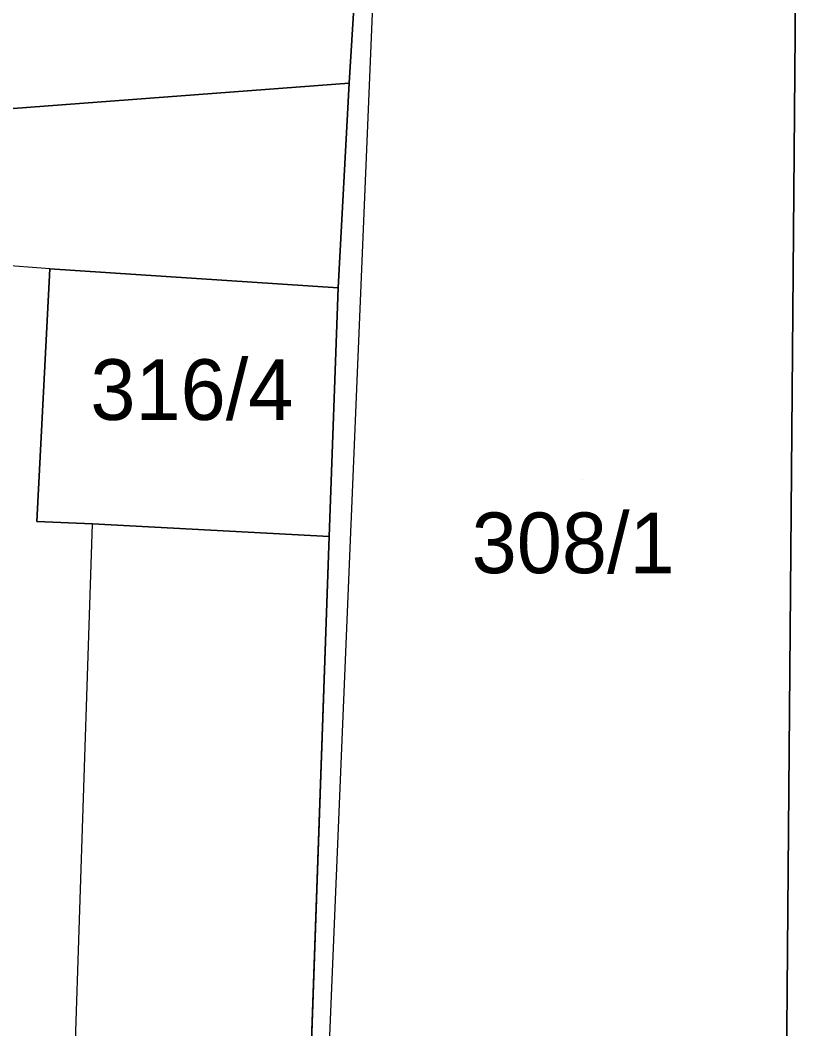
# Model space of a CAD drawing. Extents: x -263423 to -261326, y -1240067 to -1237864.
# Drawn here: x -263164.3 to -263138.73, y -1239184.65 to -1239151.4 of the extents above; entities that cross this region are included whole.
import ezdxf

# ---------------------------------------------------------------- set-up
doc = ezdxf.new("R2010")
doc.units = 0
for name, color, linetype in [('body_kn', 7, 'Continuous'), ('kladpar_druhypozemkov', 7, 'Continuous'), ('kladpar_hranice', 7, 'Continuous'), ('kladpar_parcelnecisla', 7, 'Continuous'), ('kladpar_plochy', 7, 'Continuous'), ('zappar_hrandruhpozemk', 7, 'Continuous')]:
    doc.layers.add(name, color=color, linetype=linetype)

msp = doc.modelspace()

# ---------------------------------------------------------------- linework, layer by layer
at = {"layer": 'body_kn'}
for p, q in [((-263153.45, -1239153.48), (-263153.45, -1239153.48)), ((-263163.32, -1239159.6), (-263163.32, -1239159.6)), ((-263163.32, -1239159.6), (-263163.32, -1239159.6)), ((-263153.81, -1239160.22), (-263153.81, -1239160.22)), ((-263153.81, -1239160.22), (-263153.81, -1239160.22)), ((-263163.75, -1239167.93), (-263163.75, -1239167.93)), ((-263161.91, -1239168), (-263161.91, -1239168)), ((-263154.11, -1239168.42), (-263154.11, -1239168.42))]:
    msp.add_line(p, q, dxfattribs=at)
at = {"layer": 'kladpar_druhypozemkov'}
for p, q in [((-263158.55, -1239162.38), (-263158.55, -1239162.38)), ((-263145.75, -1239166.55), (-263145.75, -1239166.55))]:
    msp.add_line(p, q, dxfattribs=at)
at = {"layer": 'kladpar_hranice'}
for points in [[(-263158.89, -1239132.15), (-263152.17, -1239131.61), (-263152.31, -1239134.41), (-263153.18, -1239149.04), (-263153.45, -1239153.48), (-263170.07, -1239154.73), (-263168.69, -1239137.38), (-263168.35, -1239132.93), (-263158.89, -1239132.15)], [(-263154.73, -1239185.97), (-263154.11, -1239168.42), (-263153.81, -1239160.22), (-263153.45, -1239153.48), (-263153.18, -1239149.04), (-263152.61, -1239149.04), (-263138.73, -1239149.18), (-263139.08, -1239191.26), (-263139.19, -1239204.71), (-263154.93, -1239204.65), (-263155.33, -1239204.65), (-263154.73, -1239185.97)], [(-263139.08, -1239191.26), (-263138.73, -1239149.18)], [(-263170.07, -1239154.73), (-263153.45, -1239153.48), (-263153.81, -1239160.22), (-263163.32, -1239159.6), (-263163.75, -1239167.93), (-263161.91, -1239168), (-263154.11, -1239168.42), (-263154.73, -1239185.97), (-263155.33, -1239204.65), (-263155.53, -1239210.69), (-263155.67, -1239214.9), (-263193.18, -1239219.74)], [(-263153.81, -1239160.22), (-263154.11, -1239168.42), (-263161.91, -1239168), (-263163.75, -1239167.93), (-263163.32, -1239159.6), (-263153.81, -1239160.22)]]:
    msp.add_lwpolyline(points, dxfattribs=at)
at = {"layer": 'kladpar_plochy'}
for p, q in [((-263170.07, -1239154.73), (-263153.45, -1239153.48)), ((-263153.45, -1239153.48), (-263153.81, -1239160.22)), ((-263163.32, -1239159.6), (-263163.75, -1239167.93)), ((-263153.81, -1239160.22), (-263163.32, -1239159.6)), ((-263163.75, -1239167.93), (-263161.91, -1239168)), ((-263161.91, -1239168), (-263154.11, -1239168.42)), ((-263154.11, -1239168.42), (-263154.73, -1239185.97))]:
    msp.add_line(p, q, dxfattribs=at)
for points in [[(-263158.89, -1239132.15), (-263152.17, -1239131.61), (-263152.31, -1239134.41), (-263153.18, -1239149.04), (-263153.45, -1239153.48), (-263170.07, -1239154.73), (-263168.69, -1239137.38), (-263168.35, -1239132.93)], [(-263154.73, -1239185.97), (-263154.11, -1239168.42), (-263153.81, -1239160.22), (-263153.45, -1239153.48), (-263153.18, -1239149.04), (-263152.61, -1239149.04), (-263138.73, -1239149.18), (-263139.08, -1239191.26), (-263139.19, -1239204.71), (-263154.93, -1239204.65), (-263155.33, -1239204.65)], [(-263153.81, -1239160.22), (-263154.11, -1239168.42), (-263161.91, -1239168), (-263163.75, -1239167.93), (-263163.32, -1239159.6)]]:
    msp.add_lwpolyline(points, close=True, dxfattribs=at)
msp.add_lwpolyline([(-263139.08, -1239191.26), (-263138.73, -1239149.18)], dxfattribs=at)
at = {"layer": 'zappar_hrandruhpozemk'}
for p, q in [((-263152.61, -1239149.04), (-263154.93, -1239204.65)), ((-263163.32, -1239159.6), (-263170.35, -1239159.05)), ((-263162.53, -1239186.88), (-263161.91, -1239168))]:
    msp.add_line(p, q, dxfattribs=at)

# ---------------------------------------------------------------- texts
at = {"layer": 'kladpar_parcelnecisla'}
for s, p in [('316/4', (-263161.982, -1239164.58)), ('308/1', (-263149.415, -1239169.63))]:
    msp.add_text(s, height=2, dxfattribs=at).set_placement(p)

doc.saveas('drawing.dxf')
